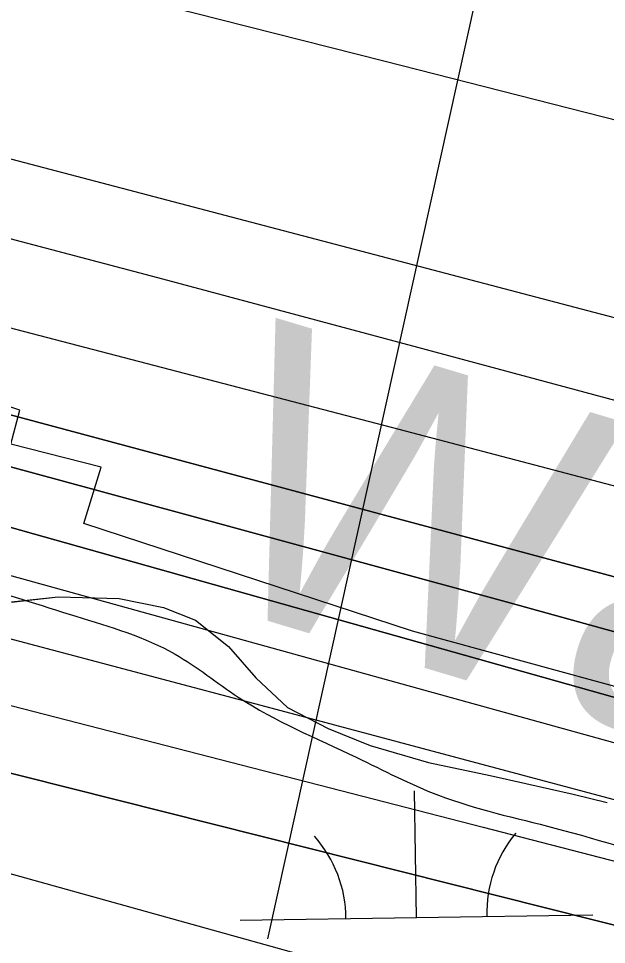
# Model space of a CAD drawing. Extents: x 3823584 to 3861785, y 301729 to 327625.
# Drawn here: x 3854360.2 to 3854527, y 317122 to 317384.6 of the extents above; entities that cross this region are included whole.
import ezdxf

# ---------------------------------------------------------------- set-up
doc = ezdxf.new("R2010")
doc.units = 0
for name, color, linetype in [('V-GRID-MAJR', 7, 'Continuous'), ('V-RIVR-EDGE', 7, 'Continuous'), ('V-RIVR-IDEN', 7, 'Continuous'), ('V-RRAP-RVMT', 7, 'Continuous'), ('V-SITE-VEGE', 7, 'Continuous'), ('V-TOPO-DPTH', 7, 'Continuous'), ('V-TOPO-MAJR', 7, 'Continuous'), ('V-TOPO-MINR', 7, 'Continuous'), ('V-TOPO-WATR', 7, 'Continuous'), ('V-UTIL-LINE', 7, 'Continuous'), ('V-WETL-SWMP', 7, 'Continuous')]:
    doc.layers.add(name, color=color, linetype=linetype)

msp = doc.modelspace()

# ---------------------------------------------------------------- linework, layer by layer
at = {"layer": 'V-GRID-MAJR'}
msp.add_spline([(3854375.38, 307564.97), (3854280.2, 313623.11), (3854185, 319683.18), (3854089.8, 325743.24), (3854089.77, 325745.17)], degree=3, dxfattribs=at)
at = {"layer": 'V-RIVR-EDGE'}
msp.add_spline([(3842841.54, 321100.24), (3842868.29, 321083.92), (3842887.69, 321072.7), (3842926.5, 321056.09), (3842950.74, 321041.46), (3842972.07, 321024.42), (3842988.05, 321006.41), (3843009.86, 320988.87), (3843033.13, 320971.33), (3843055.43, 320956.71), (3843078.72, 320946.45), (3843098.13, 320940.09), (3843142.74, 320915.7), (3843156.32, 320906.92), (3843166.98, 320897.67), (3843193.66, 320884.49), (3843216.46, 320873.26), (3843237.3, 320859.62), (3843254.76, 320849.37), (3843280.47, 320837.65), (3843294.05, 320828.88), (3843315.38, 320815.71), (3843374.55, 320782.06), (3843408.02, 320767.41), (3843439.07, 320753.73), (3843485.14, 320729.34), (3843531.71, 320707.37), (3843569.06, 320691.25), (3843614.17, 320670.26), (3843636.48, 320659.03), (3843664.61, 320642.45), (3843700.97, 320618.08), (3843732.49, 320598.58), (3843761.6, 320586.36), (3843794.59, 320574.63), (3843841.18, 320559.46), (3843869.32, 320549.19), (3843896, 320537.47), (3843934.8, 320517.95), (3843983.78, 320488.69), (3844036.64, 320460.88), (3844067.7, 320450.6), (3844099.23, 320437.41), (3844147.26, 320416.41), (3844198.68, 320395.4), (3844231.66, 320378.81), (3844260.77, 320365.62), (3844285.5, 320350.02), (3844318.47, 320330.03), (3844340.78, 320316.86), (3844370.36, 320301.25), (3844413.05, 320281.72), (3844464.95, 320257.79), (3844507.63, 320235.35), (3844559.53, 320209.48), (3844611.93, 320186.53), (3844641.52, 320173.83), (3844659.97, 320172.81), (3844685.7, 320168.38), (3844698.8, 320165.92), (3844709.96, 320162.49), (3844717.73, 320161.01), (3844736.17, 320157.08), (3844761.89, 320148.76), (3844788.58, 320138.5), (3844802.15, 320129.24), (3844822.99, 320110.73), (3844840.44, 320098.06), (3844854.99, 320090.26), (3844877.31, 320083.89), (3844898.18, 320078.01), (3844924.88, 320075.51), (3844948.18, 320067.69), (3844995.24, 320051.06), (3845092.74, 320004.68), (3845127.18, 319991), (3845178.6, 319966.59), (3845233.9, 319942.66), (3845254.29, 319937.27), (3845267.87, 319931.4), (3845279.99, 319924.09), (3845291.12, 319907.55), (3845303.7, 319889.55), (3845313.88, 319880.79), (3845344.43, 319860.31), (3845386.13, 319837.38), (3845433.18, 319812.5), (3845466.17, 319798.82), (3845499.64, 319785.63), (3845540.39, 319768.04), (3845605.4, 319740.69), (3845645.65, 319717.28), (3845675.73, 319707), (3845744.63, 319679.15), (3845798.47, 319656.2), (3845841.17, 319641.04), (3845897.94, 319619.04), (3845920.25, 319608.3), (3845955.66, 319592.19), (3845983.32, 319582.41), (3846002.73, 319576.53), (3846033.78, 319566.74), (3846064.36, 319558.41), (3846131.3, 319529.11), (3846195.83, 319504.18), (3846263.75, 319476.33), (3846288.98, 319466.56), (3846319.07, 319458.23), (3846370.01, 319439.16), (3846428.25, 319422.51), (3846482.1, 319400.03), (3846515.07, 319381.01), (3846564.07, 319360.01), (3846597.56, 319350.21), (3846665.5, 319330.62), (3846718.38, 319312.03), (3846778.55, 319290.52), (3846834.34, 319268.04), (3846872.67, 319254.83), (3846921.21, 319243.06), (3847037.63, 319189.35), (3847098.28, 319169.29), (3847179.32, 319142.38), (3847206.49, 319132.6), (3847242.87, 319117.46), (3847278.29, 319102.8), (3847312.72, 319083.29), (3847329.2, 319070.14), (3847340.84, 319063.79), (3847386.92, 319043.77), (3847433.02, 319027.14), (3847490.78, 319016.8), (3847613.54, 318972.79), (3847679.04, 318948.35), (3847756.19, 318921.93), (3847807.62, 318903.84), (3847852.26, 318889.64), (3847964.37, 318857.31), (3847994.45, 318845.1), (3848035.69, 318830.43), (3848071.11, 318817.71), (3848100.22, 318808.42), (3848132.73, 318796.68), (3848146.3, 318786.45), (3848169.58, 318772.31), (3848183.66, 318769.36), (3848198.22, 318769.32), (3848227.38, 318777.51), (3848252.65, 318783.27), (3848268.19, 318783.23), (3848285.67, 318780.28), (3848300.7, 318773.44), (3848320.58, 318760.76), (3848336.57, 318746.64), (3848351.59, 318729.61), (3848359.33, 318720.85), (3848374.86, 318714.01), (3848388.94, 318713), (3848400.1, 318708.6), (3848422.89, 318694.95), (3848448.13, 318689.55), (3848489.37, 318672.93), (3848523.33, 318658.77), (3848566.5, 318641.66), (3848605.32, 318627.97), (3848647.05, 318615.24), (3848684.42, 318603.49), (3848723.24, 318590.77), (3848769.33, 318574.63), (3848833.37, 318546.79), (3848867.81, 318533.11), (3848904.69, 318518.93), (3848947.38, 318502.31), (3849001.72, 318482.27), (3849103.63, 318452.88), (3849156.53, 318438.18), (3849190.02, 318429.35), (3849235.14, 318411.76), (3849274.43, 318394.67), (3849315.2, 318382.42), (3849365.19, 318370.16), (3849404.02, 318364.24), (3849440.42, 318352.49), (3849487, 318339.26), (3849538.93, 318322.62), (3849582.11, 318306.98), (3849620.93, 318293.77), (3849669.93, 318277.62), (3849700.99, 318268.8), (3849752.44, 318257.99), (3849805.35, 318245.72), (3849854.86, 318234.91), (3849902.42, 318222.17), (3849946.58, 318209.92), (3850026.17, 318188.36), (3850056.74, 318179.05), (3850089.25, 318168.77), (3850137.3, 318155.06), (3850179.52, 318142.33), (3850231.45, 318129.57), (3850317.33, 318099.25), (3850383.82, 318081.12), (3850420.7, 318073.26), (3850467.79, 318064.88), (3850492.56, 318064.82), (3850504.21, 318063.34), (3850532.84, 318055.01), (3850621.66, 318032.94), (3850687.18, 318019.66), (3850711.46, 318016.2), (3850744.95, 318010.78), (3850789.61, 318002.41), (3850833.79, 317995.99), (3850862.43, 317991.55), (3850891.55, 317985.65), (3850937.66, 317972.91), (3850986.17, 317954.33), (3851054.57, 317923.57), (3851080.28, 317912.82), (3851106.97, 317904.5), (3851143.37, 317893.24), (3851177.33, 317879.07), (3851200.63, 317876.1), (3851236.57, 317875.53), (3851266.18, 317872.06), (3851272.5, 317872.53), (3851284.18, 317883.67), (3851289.53, 317886.08), (3851297.79, 317887.52), (3851306.04, 317885.55), (3851313.8, 317881.16), (3851326.39, 317866.56), (3851330.75, 317862.18), (3851336.08, 317859.26), (3851351.62, 317859.7), (3851365.7, 317855.78), (3851396.27, 317846.97), (3851418.11, 317840.11), (3851434.6, 317835.22), (3851457.9, 317830.79), (3851490.91, 317825.85), (3851530.71, 317814.58), (3851551.1, 317810.65), (3851594.78, 317800.83), (3851617.59, 317795.43), (3851653.02, 317786.11), (3851683.59, 317778.27), (3851733.59, 317766.97), (3851760.77, 317761.08), (3851796.67, 317749.34), (3851824.34, 317742.47), (3851840.85, 317741.46), (3851930.16, 317723.27), (3851979.66, 317710.03), (3852014.61, 317701.2), (3852052.94, 317687.03), (3852078.17, 317678.71), (3852111.17, 317670.37), (3852145.63, 317661.06), (3852223.29, 317645.81), (3852251.45, 317642.83), (3852298.54, 317634.46), (3852318.43, 317629.55), (3852350.95, 317622.19), (3852383.47, 317615.31), (3852407.26, 317610.39), (3852442.2, 317600.59), (3852460.64, 317596.18), (3852492.2, 317591.73), (3852557.72, 317577.97), (3852588.79, 317572.06), (3852639.75, 317557.37), (3852677.11, 317546.59), (3852709.15, 317539.23), (3852778.08, 317526.92), (3852828.07, 317515.62), (3852866.41, 317507.27), (3852903.3, 317498.93), (3852971.25, 317485.16), (3853029.5, 317471.42), (3853053.78, 317470.39), (3853067.86, 317472.29), (3853084.86, 317471.77), (3853119.33, 317467.31), (3853178.57, 317463.28), (3853226.64, 317460.73), (3853283.45, 317456.71), (3853309.66, 317454.21), (3853332.96, 317449.79), (3853373.74, 317444.34), (3853420.84, 317440.83), (3853438.81, 317442.72), (3853449.5, 317445.13), (3853457.28, 317446.08), (3853468.93, 317445.56), (3853484.47, 317444.07), (3853505.82, 317439.16), (3853578.12, 317413.24), (3853649.43, 317382.96), (3853665.45, 317380.49), (3853691.67, 317377.51), (3853715.93, 317370.65), (3853745.04, 317356.98), (3853758.63, 317353.55), (3853777.08, 317353.5), (3853792.14, 317354.44), (3853804.76, 317353.92), (3853814.96, 317351.95), (3853825.15, 317349.01), (3853833.87, 317342.19), (3853838.21, 317330.04), (3853842.54, 317313.52), (3853842.52, 317303.32), (3853841.03, 317290.21), (3853837.11, 317275.65), (3853833.19, 317261.09), (3853832.69, 317256.72), (3853833.17, 317253.81), (3853842.87, 317249.9), (3853850.64, 317251.34), (3853861.83, 317258.6), (3853874.48, 317267.79), (3853878.87, 317274.58), (3853885.71, 317293.5), (3853891.57, 317305.14), (3853902.76, 317314.83), (3853910.54, 317318.21), (3853925.6, 317319.63), (3853947.94, 317317.63), (3853964.92, 317312.73), (3853976.07, 317304.93), (3853977.03, 317301.53), (3853977.02, 317295.7), (3853962.85, 317260.77), (3853962.36, 317259.32), (3853973.52, 317254.92), (3853974.49, 317255.89), (3853985.22, 317273.83), (3853996.42, 317286.43), (3854006.15, 317291.26), (3854013.92, 317293.18), (3854024.12, 317293.16), (3854039.17, 317291.18), (3854062.47, 317286.75), (3854090.13, 317278.43), (3854103.23, 317272.57), (3854117.78, 317267.67), (3854137.68, 317261.31), (3854149.32, 317256.91), (3854160.49, 317255.91), (3854172.62, 317252), (3854187.67, 317249.53), (3854208.54, 317244.63), (3854239.6, 317237.75), (3854270.19, 317233.79), (3854295.44, 317235.18), (3854316.8, 317231.25), (3854345.92, 317224.38), (3854376.5, 317215.07), (3854404.64, 317204.32), (3854422.57, 317192.13), (3854456.04, 317175.05), (3854479.32, 317164.31), (3854512.32, 317155), (3854552.61, 317144.22), (3854583.67, 317137.83), (3854607.93, 317128.54), (3854626.37, 317122.18), (3854651.13, 317119.69), (3854669.1, 317119.65), (3854682.2, 317117.68), (3854697.73, 317112.78), (3854731.21, 317101.53), (3854780.71, 317084.41), (3854814.68, 317075.1), (3854853.5, 317062.38), (3854876.8, 317059.4), (3854908.37, 317059.33), (3854930.21, 317053.93), (3854954.47, 317045.13), (3854992.8, 317031.92), (3855018.52, 317025.54), (3855045.21, 317018.19), (3855069.96, 317011.33), (3855098.59, 317003.01), (3855144.68, 316984.93), (3855179.12, 316967.36), (3855201.43, 316955.16), (3855224.73, 316951.22), (3855238.82, 316951.67), (3855266.5, 316951.12), (3855288.82, 316947.17), (3855307.27, 316941.79), (3855334.44, 316933.46), (3855365.98, 316922.22), (3855391.7, 316914.87), (3855424.23, 316910.42), (3855463.07, 316908.86), (3855500.94, 316903.43), (3855550.93, 316890.68), (3855585.38, 316880.88), (3855613.04, 316870.61), (3855645.05, 316855.97), (3855692.11, 316835.94), (3855730.43, 316816.9), (3855763.9, 316802.74), (3855794.47, 316792.46), (3855845.92, 316779.71), (3855892.02, 316765.51), (3855946.35, 316743.04), (3855993.39, 316714.27), (3856071.47, 316670.37), (3856089.42, 316663.04), (3856107.86, 316658.63), (3856121.44, 316650.82), (3856142.29, 316637.17), (3856156.36, 316630.82), (3856184.49, 316616.67), (3856216.02, 316603), (3856256.29, 316587.84), (3856306.76, 316572.18), (3856351.41, 316562.35), (3856435.85, 316539.32), (3856494.09, 316523.15), (3856538.25, 316510.41), (3856585.8, 316493.3), (3856618.31, 316480.11), (3856653.24, 316468.85), (3856673.14, 316464.43), (3856704.21, 316458.04), (3856732.35, 316449.72), (3856785.74, 316434.04), (3856807.58, 316430.1), (3856837.67, 316423.72), (3856870.18, 316410.52), (3856899.78, 316401.22), (3856934.72, 316389.97), (3857040.99, 316356.2), (3857080.28, 316340.07), (3857124.91, 316321.02), (3857148.67, 316305.91), (3857160.29, 316291.8), (3857170.93, 316274.77), (3857176.23, 316255.82), (3857179.07, 316226.68), (3857180.52, 316221.82), (3857182.43, 316211.61), (3857188.74, 316207.71), (3857198.94, 316207.69), (3857203.8, 316211.56), (3857208.66, 316212.03), (3857222.25, 316208.12), (3857260.08, 316189.57), (3857281.9, 316175.92), (3857296.93, 316167.14), (3857323.6, 316151.05), (3857337.2, 316150.04), (3857353.22, 316150), (3857380.44, 316157.22), (3857385.3, 316161.58), (3857386.3, 316171.29), (3857386.82, 316184.4), (3857392.68, 316197.98), (3857402.41, 316203.79), (3857414.55, 316206.67), (3857433.01, 316206.14), (3857452.42, 316199.78), (3857489.3, 316189.49), (3857539.77, 316176.74), (3857578.12, 316169.84), (3857601.42, 316164.44), (3857617.91, 316157.12), (3857635.85, 316144.45), (3857650.85, 316121.58), (3857656.63, 316103.6), (3857659.02, 316087.08)], degree=3, dxfattribs=at)
at = {"layer": 'V-RRAP-RVMT'}
msp.add_lwpolyline([(3854783.03, 317125.77), (3854471.93, 317210.85), (3854378.74, 317241.41), (3854383.71, 317257.33), (3854358.1, 317263.86), (3854360.56, 317273.54), (3854244.43, 317312.05)], dxfattribs=at)
at = {"layer": 'V-SITE-VEGE'}
for points in [[(3854358.25, 317219.11), (3854371.44, 317220.61)], [(3854371.44, 317220.61), (3854388.78, 317220.11), (3854401.31, 317217.58), (3854410.46, 317213.96), (3854419.8, 317206.53), (3854427.54, 317197.61), (3854436.49, 317189.21), (3854448.08, 317183.25), (3854459.99, 317178.4), (3854476.53, 317173.57), (3854493.98, 317169.85), (3854504.12, 317167.64), (3854517.54, 317164.57), (3854527.16, 317162.22)]]:
    msp.add_lwpolyline(points, dxfattribs=at)
at = {"layer": 'V-TOPO-DPTH'}
for points in [[(3854048.38, 317355.26), (3854917.35, 317122.16), (3854926.88, 317119.6), (3854936.4, 317117.01), (3854945.92, 317114.4), (3854955.43, 317111.77), (3854972.9, 317106.92), (3854974.45, 317106.49), (3854976, 317106.07), (3854986.37, 317103.27), (3854992.32, 317101.65), (3854998.28, 317100.01), (3855004.22, 317098.35), (3855010.16, 317096.67), (3855704.65, 316898.92), (3855723.79, 316893.4), (3855742.91, 316887.78), (3855761.99, 316882.02), (3855781.03, 316876.16), (3856448.09, 316668.47)], [(3856448.09, 316668.47), (3855781.03, 316876.16), (3855761.99, 316882.02), (3855742.91, 316887.78), (3855723.79, 316893.4), (3855704.65, 316898.92), (3855010.16, 317096.67), (3855004.22, 317098.35), (3854998.28, 317100.01), (3854992.32, 317101.65), (3854986.37, 317103.27), (3854976, 317106.07), (3854974.45, 317106.49), (3854972.9, 317106.92), (3854955.43, 317111.77), (3854945.92, 317114.4), (3854936.4, 317117.01), (3854926.88, 317119.6), (3854917.35, 317122.16), (3854048.38, 317355.26)], [(3856232.42, 316699.03), (3856133.41, 316732.8), (3856034.15, 316765.84), (3855934.72, 316798.41), (3855748.58, 316858.62), (3855742.1, 316860.68), (3855735.6, 316862.69), (3855729.08, 316864.62), (3855722.54, 316866.51), (3855613.99, 316897.14), (3855553.12, 316914.13), (3855492.19, 316930.88), (3855431.16, 316947.29), (3855370.07, 316963.46), (3855002.92, 317059.5), (3854983.65, 317064.6), (3854964.41, 317069.77), (3854945.19, 317075.04), (3854925.99, 317080.39), (3854138.06, 317302.15)], [(3856232.42, 316699.03), (3856133.41, 316732.8), (3856034.15, 316765.84), (3855934.72, 316798.41), (3855748.58, 316858.62), (3855742.1, 316860.68), (3855735.6, 316862.69), (3855729.08, 316864.62), (3855722.54, 316866.51), (3855613.99, 316897.14), (3855553.12, 316914.13), (3855492.19, 316930.88), (3855431.16, 316947.29), (3855370.07, 316963.46), (3855002.92, 317059.5), (3854983.65, 317064.6), (3854964.41, 317069.77), (3854945.19, 317075.04), (3854925.99, 317080.39), (3854138.06, 317302.15)], [(3854264.27, 317282.87), (3854381.94, 317250.96), (3854499.56, 317218.83), (3854617.09, 317186.38), (3854734.56, 317153.71), (3854949.43, 317093.62), (3854959.42, 317090.85), (3854969.42, 317088.1), (3854979.43, 317085.39), (3854989.44, 317082.71), (3855114.13, 317049.59), (3855186.44, 317030.17), (3855258.68, 317010.5), (3855330.81, 316990.44), (3855402.87, 316970.12), (3855714.33, 316881.42), (3855726.65, 316877.85), (3855738.95, 316874.19), (3855751.22, 316870.42), (3855763.46, 316866.57), (3856470.38, 316640.36)], [(3856470.38, 316640.36), (3855763.46, 316866.57), (3855751.22, 316870.42), (3855738.95, 316874.19), (3855726.65, 316877.85), (3855714.33, 316881.42), (3855402.87, 316970.12), (3855330.81, 316990.44), (3855258.68, 317010.5), (3855186.44, 317030.17), (3855114.13, 317049.59), (3854989.44, 317082.71), (3854979.43, 317085.39), (3854969.42, 317088.1), (3854959.42, 317090.85), (3854949.43, 317093.62), (3854734.56, 317153.71), (3854617.09, 317186.38), (3854499.56, 317218.83), (3854381.94, 317250.96), (3854264.27, 317282.87)], [(3856602.78, 316506.27), (3855749.93, 316778.28), (3855732.11, 316783.94), (3855714.29, 316789.56), (3855696.44, 316795.14), (3855678.59, 316800.69), (3855163.39, 316959.97), (3855128.16, 316970.67), (3855092.86, 316981.13), (3855057.46, 316991.24), (3855021.99, 317001.11), (3854959.87, 317018.07), (3854955.4, 317019.28), (3854950.93, 317020.48), (3854946.46, 317021.66), (3854941.98, 317022.82), (3854893.65, 317035.33), (3854865, 317042.71), (3854836.34, 317050.05), (3854807.66, 317057.34), (3854778.98, 317064.59), (3854065.02, 317244.33)], [(3854324.8, 317217.48), (3854431.8, 317189.06), (3854538.76, 317160.51), (3854645.7, 317131.89), (3854898.35, 317064.13), (3854928.42, 317056.13), (3854958.51, 317048.22), (3854988.64, 317040.43), (3855018.79, 317032.72), (3855692.35, 316862.05), (3855699.03, 316860.33), (3855705.69, 316858.58), (3855712.34, 316856.78), (3855718.99, 316854.95), (3855730.78, 316851.65), (3855732.26, 316851.22), (3855732.99, 316850.99), (3855733.73, 316850.75), (3855753.22, 316844.39), (3855763.68, 316840.93), (3855774.12, 316837.41), (3855784.54, 316833.81), (3855794.93, 316830.14), (3856694.59, 316508.73)], [(3854324.8, 317217.48), (3854431.8, 317189.06), (3854538.76, 317160.51), (3854645.7, 317131.89), (3854898.35, 317064.13), (3854928.42, 317056.13), (3854958.51, 317048.22), (3854988.64, 317040.43), (3855018.79, 317032.72), (3855692.35, 316862.05), (3855699.03, 316860.33), (3855705.69, 316858.58), (3855712.34, 316856.78), (3855718.99, 316854.95), (3855730.78, 316851.65), (3855732.26, 316851.22), (3855732.99, 316850.99), (3855733.73, 316850.75), (3855753.22, 316844.39), (3855763.68, 316840.93), (3855774.12, 316837.41), (3855784.54, 316833.81), (3855794.93, 316830.14), (3856694.59, 316508.73)]]:
    msp.add_lwpolyline(points, dxfattribs=at)
at = {"layer": 'V-TOPO-MAJR'}
msp.add_lwpolyline([(3854074.39, 317370.8), (3854466.32, 317268.59), (3854552.21, 317246.01), (3854638.05, 317223.2), (3854723.8, 317200.06), (3854809.49, 317176.69), (3854959.2, 317135.54), (3854969.98, 317132.57), (3854980.76, 317129.58), (3854991.53, 317126.56), (3855002.29, 317123.53), (3855130.3, 317087.3), (3855205.03, 317066.04), (3855279.73, 317044.63), (3855354.36, 317023), (3855428.94, 317001.22), (3855691.03, 316924.29), (3855719.81, 316915.79), (3855748.58, 316907.23), (3855777.32, 316898.57), (3855806.04, 316889.86), (3856000.57, 316830.48), (3856126.48, 316791.83), (3856252.31, 316752.91)], dxfattribs=at)
at = {"layer": 'V-TOPO-MINR'}
for points in [[(3854094.24, 317466.26), (3854463.82, 317372.64), (3854554.71, 317349.48), (3854645.56, 317326.13), (3854736.33, 317302.52), (3854827.06, 317278.73), (3854938.21, 317249.41), (3854973.35, 317240.21), (3855008.5, 317231.08), (3855043.69, 317222.06), (3855078.89, 317213.12), (3855544.05, 317095.84)], [(3854058.66, 317423.59), (3854924.1, 317196.01), (3854958.96, 317186.68), (3854993.76, 317177.14), (3855028.47, 317167.29), (3855063.13, 317157.24), (3855563.62, 317009.63), (3855596.57, 316999.85), (3855629.5, 316989.98), (3855662.38, 316979.98), (3855695.24, 316969.9), (3855728.11, 316959.82), (3855761, 316949.84), (3855793.94, 316940.01), (3855826.91, 316930.27), (3856532.3, 316723.59)], [(3854048.38, 317355.26), (3854917.35, 317122.16), (3854926.88, 317119.6), (3854936.4, 317117.01), (3854945.92, 317114.4), (3854955.43, 317111.77), (3854972.9, 317106.92), (3854974.45, 317106.49), (3854976, 317106.07), (3854986.37, 317103.27), (3854992.32, 317101.65), (3854998.28, 317100.01), (3855004.22, 317098.35), (3855010.16, 317096.67), (3855704.65, 316898.92), (3855723.79, 316893.4), (3855742.91, 316887.78), (3855761.99, 316882.02), (3855781.03, 316876.16), (3856448.09, 316668.47)], [(3854325.85, 317330.61), (3854399.64, 317311.12), (3854473.39, 317291.43), (3854942.03, 317165.33), (3854964.6, 317159.18), (3854987.14, 317152.93), (3855009.64, 317146.54), (3855032.11, 317140.05), (3855439.96, 317020.86), (3855492.42, 317005.46), (3855544.87, 316989.97), (3855597.27, 316974.34), (3855649.65, 316958.63), (3855735.74, 316932.69), (3855745.05, 316929.89), (3855754.37, 316927.09), (3855763.68, 316924.28), (3855773, 316921.48), (3855870.43, 316892.21), (3855928.46, 316874.75), (3855986.48, 316857.27), (3856044.48, 316839.74), (3856102.48, 316822.19), (3856738.5, 316629.4)], [(3854138.06, 317302.15), (3854925.99, 317080.39), (3854945.19, 317075.04), (3854964.41, 317069.77), (3854983.65, 317064.6), (3855002.92, 317059.5), (3855370.07, 316963.46), (3855431.16, 316947.29), (3855492.19, 316930.88), (3855553.12, 316914.13), (3855613.99, 316897.14), (3855722.54, 316866.51), (3855729.08, 316864.62), (3855735.6, 316862.69), (3855742.1, 316860.68), (3855748.58, 316858.62), (3855934.72, 316798.41), (3856034.15, 316765.84), (3856133.41, 316732.8), (3856232.42, 316699.03)], [(3854264.27, 317282.87), (3854381.94, 317250.96), (3854499.56, 317218.83), (3854617.09, 317186.38), (3854734.56, 317153.71), (3854949.43, 317093.62), (3854959.42, 317090.85), (3854969.42, 317088.1), (3854979.43, 317085.39), (3854989.44, 317082.71), (3855114.13, 317049.59), (3855186.44, 317030.17), (3855258.68, 317010.5), (3855330.81, 316990.44), (3855402.87, 316970.12), (3855714.33, 316881.42), (3855726.65, 316877.85), (3855738.95, 316874.19), (3855751.22, 316870.42), (3855763.46, 316866.57), (3856470.38, 316640.36)], [(3854044.16, 317270.64), (3854492, 317155.25), (3854569.18, 317135.31), (3854646.33, 317115.3), (3854723.46, 317095.18), (3854800.57, 317074.99), (3854931.79, 317040.53), (3854943.28, 317037.51), (3854954.76, 317034.49), (3854966.25, 317031.46), (3854977.73, 317028.43), (3855200.95, 316969.49), (3855288.42, 316946.12), (3855375.8, 316922.42), (3855463.04, 316898.22), (3855550.19, 316873.68), (3855653.87, 316844.17), (3855689.04, 316833.91), (3855724.12, 316823.33), (3855759.04, 316812.28), (3855793.88, 316800.92), (3855975.09, 316740.49), (3856100.37, 316698.41), (3856225.52, 316655.98)], [(3854264.36, 317252.55), (3854913.09, 317072.92), (3854937.36, 317066.27), (3854961.65, 317059.7), (3854985.98, 317053.26), (3855010.33, 317046.9), (3855534.44, 316911.56), (3855567.79, 316902.84), (3855601.1, 316893.97), (3855634.36, 316884.89), (3855667.57, 316875.67), (3855726.66, 316859.07), (3855730.3, 316858.02), (3855733.93, 316856.95), (3855737.54, 316855.83), (3855741.15, 316854.68), (3855840.42, 316822.42), (3855893.58, 316804.92), (3855946.65, 316787.14), (3855999.58, 316768.94), (3856052.41, 316750.46), (3856712.2, 316516.86)], [(3854324.8, 317217.48), (3854431.8, 317189.06), (3854538.76, 317160.51), (3854645.7, 317131.89), (3854898.35, 317064.13), (3854928.42, 317056.13), (3854958.51, 317048.22), (3854988.64, 317040.43), (3855018.79, 317032.72), (3855692.35, 316862.05), (3855699.03, 316860.33), (3855705.69, 316858.58), (3855712.34, 316856.78), (3855718.99, 316854.95), (3855730.78, 316851.65), (3855732.26, 316851.22), (3855732.99, 316850.99), (3855733.73, 316850.75), (3855753.22, 316844.39), (3855763.68, 316840.93), (3855774.12, 316837.41), (3855784.54, 316833.81), (3855794.93, 316830.14), (3856694.59, 316508.73)], [(3854274.2, 317165.34), (3854875.12, 316997.97), (3854907.46, 316988.86), (3854939.76, 316979.62), (3854972, 316970.19), (3855004.21, 316960.64), (3855630.44, 316772.83), (3855651.45, 316766.47), (3855672.43, 316760.02), (3855693.37, 316753.44), (3855714.28, 316746.78), (3855735.15, 316739.99), (3855756, 316733.12), (3855776.79, 316726.11), (3855797.56, 316719.01), (3856685.45, 316412.29)]]:
    msp.add_lwpolyline(points, dxfattribs=at)
at = {"layer": 'V-TOPO-WATR'}
msp.add_lwpolyline([(3854065.02, 317244.33), (3854778.98, 317064.59), (3854807.66, 317057.34), (3854836.34, 317050.05), (3854865, 317042.71), (3854893.65, 317035.33), (3854941.98, 317022.82), (3854946.46, 317021.66), (3854950.93, 317020.48), (3854955.4, 317019.28), (3854959.87, 317018.07), (3855021.99, 317001.11), (3855057.46, 316991.24), (3855092.86, 316981.13), (3855128.16, 316970.67), (3855163.39, 316959.97), (3855678.59, 316800.69), (3855696.44, 316795.14), (3855714.29, 316789.56), (3855732.11, 316783.94), (3855749.93, 316778.28), (3856602.78, 316506.27)], dxfattribs=at)
at = {"layer": 'V-UTIL-LINE'}
msp.add_line((3854430.92, 317123.6), (3855022.3, 319793.15), dxfattribs=at)
at = {"layer": 'V-WETL-SWMP'}
for p, q in [((3854473.08, 317129.6), (3854472.53, 317165.59)), ((3854423.09, 317128.83), (3854523.08, 317130.37))]:
    msp.add_line(p, q, dxfattribs=at)
msp.add_lwpolyline([(3854358.25, 317219.1), (3854371.44, 317220.61), (3854388.78, 317220.12), (3854401.31, 317217.58), (3854410.46, 317213.96), (3854419.79, 317206.53), (3854427.54, 317197.61), (3854436.49, 317189.21), (3854448.08, 317183.25), (3854459.99, 317178.4), (3854476.53, 317173.57), (3854493.98, 317169.85), (3854504.12, 317167.64), (3854517.54, 317164.57), (3854527.16, 317162.22)], dxfattribs=at)
for centre, start, end in [((3854417.84, 317129.22), 0.1116, 41.6552), ((3854528.31, 317130.93), 140.1115, 181.6552)]:
    msp.add_arc(centre, 35.25, start, end, dxfattribs=at)

# ---------------------------------------------------------------- texts
at = {"layer": 'V-RIVR-IDEN'}
msp.add_text('Water ', height=83, rotation=343.3121, dxfattribs=at).set_placement((3854408.84, 317220.38))

doc.saveas('drawing.dxf')
